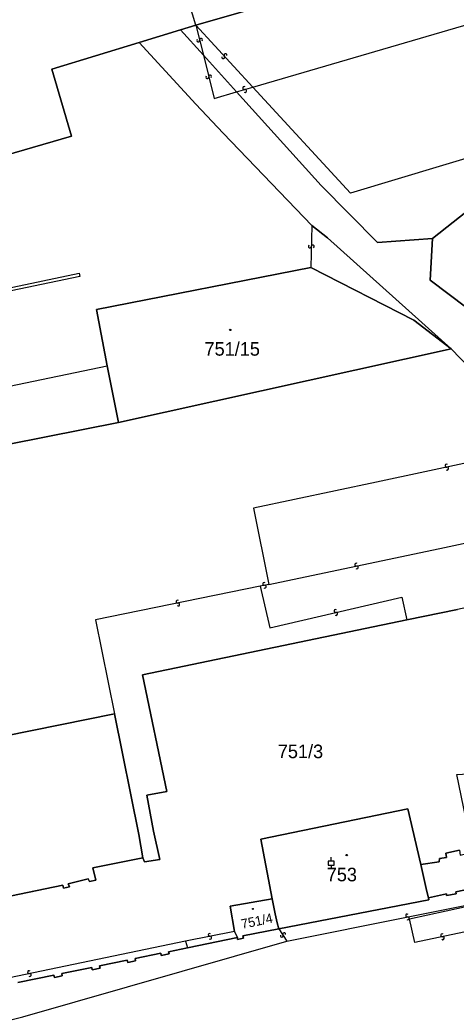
# Model space of a CAD drawing. Extents: x -600309 to -598967, y -1161267 to -1160292.
# Drawn here: x -599428.8 to -599374.1, y -1161092.4 to -1160967.5 of the extents above; entities that cross this region are included whole.
import ezdxf

# ---------------------------------------------------------------- set-up
doc = ezdxf.new("R2010")
doc.units = 0
for name, color, linetype in [('Level 1', 7, 'Continuous'), ('Level 13', 7, 'Continuous'), ('Level 3', 7, 'Continuous'), ('Level 4', 7, 'Continuous'), ('Level 5', 7, 'Continuous'), ('Level 60', 7, 'Continuous')]:
    doc.layers.add(name, color=color, linetype=linetype)

msp = doc.modelspace()

# ---------------------------------------------------------------- linework, layer by layer
at = {"layer": 'Level 1'}
for points in [[(-599406.76, -1160968.12), (-599342.94, -1160949.78)], [(-599408.71, -1160968.71), (-599406.76, -1160968.12)], [(-599413.88, -1160970.29), (-599408.71, -1160968.71)], [(-599408.71, -1160968.71), (-599405.82, -1160971.9)], [(-599437.27, -1160979.84), (-599435.51, -1160985.86), (-599422.36, -1160982.07), (-599424.82, -1160973.63), (-599413.88, -1160970.29)], [(-599413.88, -1160970.29), (-599406.77, -1160978.03), (-599403.34, -1160981.66), (-599392.23, -1160993.26)], [(-599405.82, -1160971.9), (-599401.67, -1160976.49)], [(-599401.67, -1160976.49), (-599391.03, -1160988.23), (-599383.95, -1160995.39), (-599377.08, -1160994.91)], [(-599377.08, -1160994.91), (-599359.13, -1160980.71)], [(-599392.23, -1160993.26), (-599390.25, -1160994.81), (-599374.73, -1161008.77)], [(-599331.35, -1161018.56), (-599333.63, -1161021.18), (-599334.31, -1161021.96), (-599338.48, -1161026.75), (-599350.08, -1161020.7), (-599377.35, -1161000.14), (-599377.08, -1160994.91)], [(-599392.34, -1160998.53), (-599419.25, -1161003.8), (-599417.89, -1161010.88)], [(-599392.34, -1160998.53), (-599379.4, -1161005.14), (-599374.73, -1161008.77)], [(-599416.49, -1161018), (-599374.73, -1161008.77)], [(-599374.73, -1161008.77), (-599362.86, -1161021.03)], [(-599416.49, -1161018), (-599417.89, -1161010.88)], [(-599439.52, -1161022.57), (-599416.49, -1161018)], [(-599355.26, -1161029.32), (-599357.92, -1161039.9), (-599358.37, -1161039.78), (-599365.08, -1161041.18), (-599365.4, -1161039.62), (-599373.95, -1161041.45), (-599380.27, -1161042.75)], [(-599380.27, -1161042.75), (-599413.47, -1161049.68), (-599410.41, -1161064.32), (-599412.91, -1161064.79), (-599412.08, -1161069.29), (-599411.28, -1161072.83), (-599413.23, -1161073.15), (-599413.4, -1161072.63)], [(-599434.15, -1161058.02), (-599416.97, -1161054.58)], [(-599413.4, -1161072.63), (-599413.94, -1161069.71), (-599416.97, -1161054.58)], [(-599378.53, -1161073.46), (-599376.25, -1161073.14), (-599376.19, -1161072.72), (-599375.32, -1161072.62), (-599375.4, -1161072.06), (-599373.67, -1161071.66), (-599373.58, -1161072.29), (-599372.01, -1161071.95), (-599374.03, -1161062.17), (-599366.79, -1161061.77)], [(-599378.53, -1161073.46), (-599380.15, -1161066.5), (-599398.61, -1161070.29), (-599397.19, -1161077.79)], [(-599413.4, -1161072.63), (-599419.71, -1161073.89), (-599419.3, -1161075.43), (-599420.12, -1161075.62), (-599420.29, -1161075.29), (-599422.77, -1161075.91), (-599422.61, -1161076.3), (-599423.38, -1161076.46), (-599423.45, -1161076.07), (-599431.1, -1161077.68), (-599430.99, -1161078.02), (-599431.64, -1161078.18), (-599431.68, -1161077.87), (-599434.25, -1161078.35), (-599434.18, -1161078.65), (-599434.75, -1161078.79), (-599435.16, -1161077.22), (-599446.24, -1161079.2)], [(-599377.58, -1161077.66), (-599377.78, -1161076.85), (-599378.53, -1161073.46)], [(-599377.58, -1161077.66), (-599375.31, -1161077.16), (-599375.32, -1161077.38), (-599374.11, -1161077.15), (-599374.16, -1161076.91), (-599370.69, -1161076.21), (-599370.63, -1161076.43), (-599369.67, -1161076.27), (-599369.73, -1161075.99)], [(-599397.19, -1161077.79), (-599402.46, -1161078.72), (-599401.91, -1161081.87)], [(-599397.19, -1161077.79), (-599396.83, -1161079.66), (-599396.56, -1161080.8), (-599396.34, -1161081.55)], [(-599396.34, -1161081.55), (-599377.53, -1161077.92), (-599377.58, -1161077.66)], [(-599401.91, -1161081.87), (-599401.55, -1161082.64)], [(-599401.55, -1161082.64), (-599401.56, -1161082.89), (-599400.78, -1161082.73), (-599400.89, -1161082.45), (-599396.34, -1161081.55)], [(-599407.83, -1161083.94), (-599401.55, -1161082.64)], [(-599429.09, -1161088.28), (-599424.58, -1161087.36), (-599424.52, -1161087.66), (-599423.54, -1161087.46), (-599423.6, -1161087.16), (-599419.83, -1161086.39), (-599419.77, -1161086.69), (-599418.79, -1161086.49), (-599418.85, -1161086.19), (-599415.37, -1161085.48), (-599415.31, -1161085.78), (-599414.33, -1161085.57), (-599414.39, -1161085.28), (-599411.16, -1161084.62), (-599411.1, -1161084.91), (-599410.12, -1161084.71), (-599410.18, -1161084.42), (-599407.83, -1161083.94)]]:
    msp.add_lwpolyline(points, dxfattribs=at)
at = {"layer": 'Level 13'}
for centre, start, end in [((-599406.11, -1160969.97), 321.3376, 193.4356), ((-599406.47, -1160970.05), 141.1232, 13.7132), ((-599403.33, -1160972.13), 169.7787, 42.3687), ((-599403.05, -1160971.89), 349.9932, 222.0912), ((-599405.33, -1160974.64), 141.0699, 13.6599), ((-599404.97, -1160974.56), 321.2843, 193.3823), ((-599400.69, -1160976.01), 53.6116, 285.7096), ((-599400.59, -1160976.37), 233.3971, 105.9871), ((-599392.46, -1160995.9), 125.9625, 358.5525), ((-599392.1, -1160995.91), 306.177, 178.275), ((-599375.32, -1161023.42), 49.1306, 281.7206), ((-599375.24, -1161023.78), 229.3451, 101.4431), ((-599386.64, -1161035.83), 49.2064, 281.3044), ((-599386.56, -1161036.19), 228.9919, 101.5819), ((-599398.2, -1161038.25), 48.6721, 281.2621), ((-599398.12, -1161038.61), 228.8866, 100.9846), ((-599409.06, -1161040.48), 48.7668, 281.3568), ((-599408.98, -1161040.84), 228.9813, 101.0793), ((-599389.25, -1161041.66), 50.38, 282.478), ((-599389.17, -1161042.02), 230.1655, 102.7555), ((-599380.25, -1161079.88), 48.7264, 280.8244), ((-599380.18, -1161080.24), 228.5119, 101.1019), ((-599405.03, -1161082.31), 48.4503, 281.0403), ((-599395.68, -1161082.22), 340.3704, 212.4684), ((-599375.86, -1161082.37), 49.0054, 281.5954), ((-599404.96, -1161082.67), 228.6648, 100.7628), ((-599395.99, -1161082.42), 160.156, 32.746), ((-599375.78, -1161082.73), 229.2199, 101.3179), ((-599427.7, -1161086.99), 48.8921, 281.4821), ((-599427.62, -1161087.35), 229.1066, 101.2046)]:
    msp.add_arc(centre, 0.184, start, end, dxfattribs=at)
at = {"layer": 'Level 3'}
for points in [[(-599406.76, -1160968.12), (-599416.34, -1160936.44)], [(-599399.61, -1160975.89), (-599335.07, -1160956.99)], [(-599406.76, -1160968.12), (-599399.61, -1160975.89)], [(-599406.76, -1160968.12), (-599405.82, -1160971.9)], [(-599405.82, -1160971.9), (-599404.48, -1160977.31), (-599401.67, -1160976.49)], [(-599401.67, -1160976.49), (-599399.61, -1160975.89)], [(-599359.13, -1160980.71), (-599387.37, -1160989.19), (-599399.61, -1160975.89)], [(-599392.23, -1160993.26), (-599392.34, -1160998.53)], [(-599421.4, -1160999.26), (-599421.34, -1160999.65), (-599459.44, -1161007.61), (-599461.65, -1161006.12), (-599463.13, -1161001.26), (-599462.75, -1161001.12), (-599461.21, -1161006.01), (-599459.29, -1161007.25), (-599421.4, -1160999.26)], [(-599441.45, -1161015.76), (-599417.89, -1161010.88)], [(-599362.86, -1161021.03), (-599366.49, -1161021.74), (-599384.08, -1161025.47), (-599399.55, -1161028.73), (-599397.62, -1161038.32)], [(-599397.62, -1161038.32), (-599375.57, -1161033.7), (-599355.26, -1161029.32)], [(-599397.62, -1161038.32), (-599398.7, -1161038.54)], [(-599398.7, -1161038.54), (-599419.34, -1161042.78), (-599416.97, -1161054.58)], [(-599398.7, -1161038.54), (-599397.5, -1161043.75), (-599380.92, -1161039.92), (-599380.27, -1161042.75)], [(-599395.34, -1161083.09), (-599365.11, -1161077.02), (-599363.32, -1161075.66)], [(-599379.94, -1161080.3), (-599373.05, -1161078.79), (-599372.34, -1161081.82), (-599379.3, -1161083.28), (-599379.94, -1161080.3)], [(-599401.91, -1161081.87), (-599408.07, -1161083.1)], [(-599396.34, -1161081.55), (-599395.34, -1161083.09)], [(-599702.32, -1161201.68), (-599656.03, -1161197.24), (-599626.62, -1161192.32), (-599613.46, -1161189.52), (-599594.1, -1161184), (-599575.69, -1161176.97), (-599556.39, -1161168.39), (-599543.64, -1161161.67), (-599532.27, -1161154.44), (-599509.53, -1161138.52), (-599483.84, -1161120.4), (-599461.23, -1161105.05), (-599450.7, -1161099.54), (-599439.87, -1161095.45), (-599428.48, -1161092.61), (-599395.34, -1161083.09)], [(-599408.07, -1161083.1), (-599447.26, -1161091.24), (-599447.32, -1161091.82), (-599468.67, -1161106.42)], [(-599408.07, -1161083.1), (-599407.83, -1161083.94)]]:
    msp.add_lwpolyline(points, dxfattribs=at)
at = {"layer": 'Level 5'}
for p, q in [((-599389.77, -1161073.07), (-599389.77, -1161072.57)), ((-599389.77, -1161073.57), (-599389.77, -1161074.07))]:
    msp.add_line(p, q, dxfattribs=at)
msp.add_lwpolyline([(-599390.15, -1161073.57), (-599389.4, -1161073.57), (-599389.4, -1161073.07), (-599390.15, -1161073.07)], close=True, dxfattribs=at)
for centre, radius in [((-599402.45, -1161006.37), 0.09), ((-599402.45, -1161006.37), 0.0521), ((-599387.84, -1161072.3), 0.09), ((-599387.84, -1161072.3), 0.0521), ((-599399.6, -1161079.06), 0.0612), ((-599399.6, -1161079.06), 0.0354)]:
    msp.add_circle(centre, radius, dxfattribs=at)
at = {"layer": 'Level 60'}
for points in [[(-599416.34, -1160936.44), (-599345.19, -1160915.92), (-599342.19, -1160926.57), (-599336.2, -1160947.84), (-599335.56, -1160950.71), (-599335.1, -1160956.62), (-599340.48, -1160958.2), (-599342.94, -1160949.78), (-599406.76, -1160968.12), (-599408.71, -1160968.71), (-599413.88, -1160970.29), (-599424.82, -1160973.63), (-599422.36, -1160982.07), (-599435.51, -1160985.86), (-599437.27, -1160979.84), (-599447.32, -1160945.52), (-599441.96, -1160943.95), (-599437.64, -1160942.69), (-599433.04, -1160941.34), (-599432.02, -1160941.04), (-599428.72, -1160940.07)], [(-599329.82, -1161015.53), (-599331.35, -1161018.56), (-599333.63, -1161021.18), (-599334.31, -1161021.96), (-599338.48, -1161026.75), (-599350.08, -1161020.7), (-599377.35, -1161000.14), (-599377.08, -1160994.91), (-599359.13, -1160980.71)], [(-599374.73, -1161008.77), (-599416.49, -1161018), (-599417.89, -1161010.88), (-599419.25, -1161003.8), (-599392.34, -1160998.53), (-599379.4, -1161005.14)], [(-599377.53, -1161077.92), (-599396.34, -1161081.55), (-599396.56, -1161080.8), (-599396.83, -1161079.66), (-599397.19, -1161077.79), (-599398.61, -1161070.29), (-599380.15, -1161066.5), (-599378.53, -1161073.46), (-599377.78, -1161076.85), (-599377.58, -1161077.66)], [(-599401.56, -1161082.89), (-599401.55, -1161082.64), (-599401.91, -1161081.87), (-599402.46, -1161078.72), (-599397.19, -1161077.79), (-599396.83, -1161079.66), (-599396.56, -1161080.8), (-599396.34, -1161081.55), (-599400.89, -1161082.45), (-599400.78, -1161082.73)]]:
    msp.add_lwpolyline(points, close=True, dxfattribs=at)
for points in [[(-599335.05, -1160957.28), (-599324.94, -1160971.21), (-599323.97, -1160972.54), (-599327.64, -1160973.54), (-599326.6, -1160977.3), (-599325.64, -1160980.8), (-599319.26, -1160979.03), (-599318.74, -1160978.89), (-599318.98, -1160980.6), (-599317.97, -1160980.82), (-599316.2, -1160983.25), (-599316.63, -1160984.99), (-599320.9, -1160997.36), (-599327.29, -1161010.54), (-599329.82, -1161015.53), (-599359.13, -1160980.71), (-599377.08, -1160994.91), (-599383.95, -1160995.39), (-599391.03, -1160988.23), (-599401.67, -1160976.49), (-599405.82, -1160971.9), (-599408.71, -1160968.71), (-599406.76, -1160968.12), (-599342.94, -1160949.78)], [(-599362.86, -1161021.03), (-599374.73, -1161008.77), (-599390.25, -1160994.81), (-599392.23, -1160993.26), (-599403.34, -1160981.66), (-599406.77, -1160978.03), (-599413.88, -1160970.29), (-599408.71, -1160968.71), (-599405.82, -1160971.9), (-599401.67, -1160976.49), (-599391.03, -1160988.23), (-599383.95, -1160995.39), (-599377.08, -1160994.91), (-599377.35, -1161000.14), (-599350.08, -1161020.7)], [(-599435.51, -1160985.86), (-599422.36, -1160982.07), (-599424.82, -1160973.63), (-599413.88, -1160970.29), (-599406.77, -1160978.03), (-599403.34, -1160981.66), (-599392.23, -1160993.26), (-599390.25, -1160994.81), (-599374.73, -1161008.77), (-599379.4, -1161005.14), (-599392.34, -1160998.53), (-599419.25, -1161003.8), (-599417.89, -1161010.88), (-599416.49, -1161018), (-599439.52, -1161022.57)], [(-599439.52, -1161022.57), (-599416.49, -1161018), (-599374.73, -1161008.77), (-599362.86, -1161021.03), (-599360.09, -1161023.73), (-599355.05, -1161028.75), (-599355.26, -1161029.32), (-599357.92, -1161039.9), (-599358.37, -1161039.78), (-599365.08, -1161041.18), (-599365.4, -1161039.62), (-599373.95, -1161041.45), (-599380.27, -1161042.75), (-599413.47, -1161049.68), (-599410.41, -1161064.32), (-599412.91, -1161064.79), (-599412.08, -1161069.29), (-599411.28, -1161072.83), (-599413.23, -1161073.15), (-599413.4, -1161072.63), (-599413.94, -1161069.71), (-599416.97, -1161054.58), (-599434.15, -1161058.02)], [(-599431.1, -1161077.68), (-599423.45, -1161076.07), (-599423.38, -1161076.46), (-599422.61, -1161076.3), (-599422.77, -1161075.91), (-599420.29, -1161075.29), (-599420.12, -1161075.62), (-599419.3, -1161075.43), (-599419.71, -1161073.89), (-599413.4, -1161072.63), (-599413.23, -1161073.15), (-599411.28, -1161072.83), (-599412.08, -1161069.29), (-599412.91, -1161064.79), (-599410.41, -1161064.32), (-599413.47, -1161049.68), (-599380.27, -1161042.75), (-599373.95, -1161041.45)], [(-599434.15, -1161058.02), (-599416.97, -1161054.58), (-599413.94, -1161069.71), (-599413.4, -1161072.63), (-599419.71, -1161073.89), (-599419.3, -1161075.43), (-599420.12, -1161075.62), (-599420.29, -1161075.29), (-599422.77, -1161075.91), (-599422.61, -1161076.3), (-599423.38, -1161076.46), (-599423.45, -1161076.07), (-599431.1, -1161077.68)], [(-599373.67, -1161071.66), (-599375.4, -1161072.06), (-599375.32, -1161072.62), (-599376.19, -1161072.72), (-599376.25, -1161073.14), (-599378.53, -1161073.46), (-599380.15, -1161066.5), (-599398.61, -1161070.29), (-599397.19, -1161077.79), (-599402.46, -1161078.72), (-599401.91, -1161081.87), (-599401.55, -1161082.64), (-599407.83, -1161083.94), (-599410.18, -1161084.42), (-599410.12, -1161084.71), (-599411.1, -1161084.91), (-599411.16, -1161084.62), (-599414.39, -1161085.28), (-599414.33, -1161085.57), (-599415.31, -1161085.78), (-599415.37, -1161085.48), (-599418.85, -1161086.19), (-599418.79, -1161086.49), (-599419.77, -1161086.69), (-599419.83, -1161086.39), (-599423.6, -1161087.16), (-599423.54, -1161087.46), (-599424.52, -1161087.66), (-599424.58, -1161087.36), (-599429.09, -1161088.28)], [(-599370.69, -1161076.21), (-599374.16, -1161076.91), (-599374.11, -1161077.15), (-599375.32, -1161077.38), (-599375.31, -1161077.16), (-599377.58, -1161077.66), (-599377.78, -1161076.85), (-599378.53, -1161073.46), (-599376.25, -1161073.14), (-599376.19, -1161072.72), (-599375.32, -1161072.62), (-599375.4, -1161072.06), (-599373.67, -1161071.66)], [(-599429.09, -1161088.28), (-599424.58, -1161087.36), (-599424.52, -1161087.66), (-599423.54, -1161087.46), (-599423.6, -1161087.16), (-599419.83, -1161086.39), (-599419.77, -1161086.69), (-599418.79, -1161086.49), (-599418.85, -1161086.19), (-599415.37, -1161085.48), (-599415.31, -1161085.78), (-599414.33, -1161085.57), (-599414.39, -1161085.28), (-599411.16, -1161084.62), (-599411.1, -1161084.91), (-599410.12, -1161084.71), (-599410.18, -1161084.42), (-599407.83, -1161083.94), (-599401.55, -1161082.64), (-599401.56, -1161082.89), (-599400.78, -1161082.73), (-599400.89, -1161082.45), (-599396.34, -1161081.55), (-599377.53, -1161077.92), (-599377.58, -1161077.66), (-599375.31, -1161077.16), (-599375.32, -1161077.38), (-599374.11, -1161077.15), (-599374.16, -1161076.91), (-599370.69, -1161076.21)]]:
    msp.add_lwpolyline(points, dxfattribs=at)

# ---------------------------------------------------------------- texts
at = {"layer": 'Level 4'}
for s, p in [('751/15', (-599405.68, -1161009.61)), ('751/3', (-599396.48, -1161060.13)), ('753', (-599390.34, -1161075.59))]:
    msp.add_text(s, height=1.7, dxfattribs=at).set_placement(p)
msp.add_text('751/4', height=1.2, rotation=11.7, dxfattribs=at).set_placement((-599400.96, -1161081.57))

doc.saveas('drawing.dxf')
